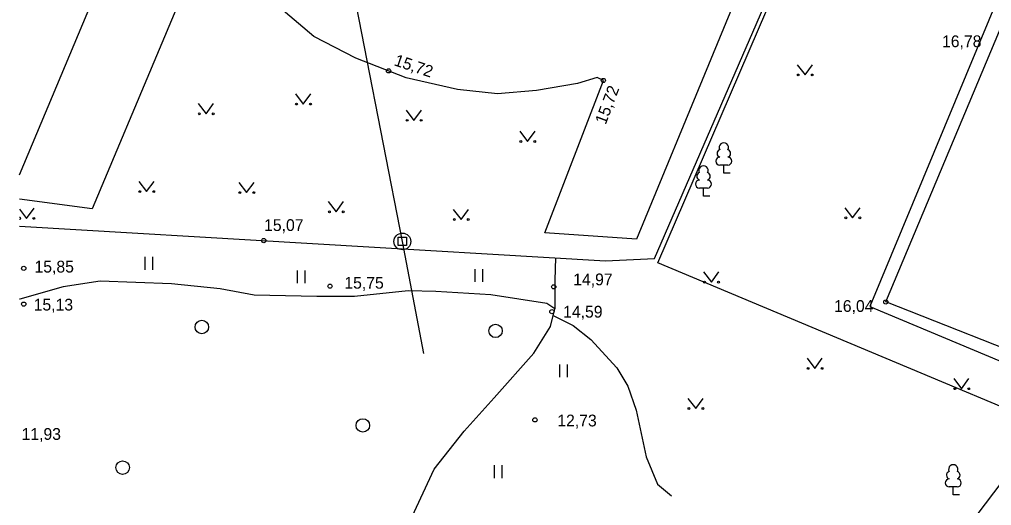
# Model space of a CAD drawing. Extents: x 713540 to 713867, y 6589774 to 6590061.
# Drawn here: x 713540 to 713597.8, y 6589829.1 to 6589858 of the extents above; entities that cross this region are included whole.
import ezdxf

# ---------------------------------------------------------------- set-up
doc = ezdxf.new("R2010")
doc.units = 0
for name, color, linetype in [('AED', 7, 'Continuous'), ('DKAEV', 7, 'Continuous'), ('HALJASTUS', 7, 'Continuous'), ('HOONE', 7, 'Continuous'), ('HOONEDET', 7, 'Continuous'), ('KORGUS', 7, 'Continuous'), ('PUU', 7, 'Continuous'), ('TEE', 7, 'Continuous'), ('Слой 1', 7, 'Continuous')]:
    doc.layers.add(name, color=color, linetype=linetype)

msp = doc.modelspace()

# ---------------------------------------------------------------- linework, layer by layer
at = {"layer": 'AED'}
msp.add_lwpolyline([(713539.965, 6589845.716), (713574.81, 6589843.66), (713577.71, 6589843.8), (713607.66, 6589912.76)], dxfattribs=at)
at = {"layer": 'DKAEV'}
for p, q in [((713562.48, 6589844.56), (713562.48, 6589845.06)), ((713562.48, 6589845.06), (713562.98, 6589845.06)), ((713562.98, 6589845.06), (713562.98, 6589844.56)), ((713562.98, 6589844.56), (713562.48, 6589844.56))]:
    msp.add_line(p, q, dxfattribs=at)
msp.add_circle((713562.73, 6589844.81), 0.5, dxfattribs=at)
at = {"layer": 'HALJASTUS'}
for p, q in [((713586.207, 6589855.317), (713586.67, 6589854.71)), ((713586.67, 6589854.71), (713587.116, 6589855.317)), ((713556.377, 6589853.587), (713556.84, 6589852.98)), ((713556.84, 6589852.98), (713557.286, 6589853.587)), ((713550.597, 6589853.007), (713551.06, 6589852.4)), ((713551.06, 6589852.4), (713551.506, 6589853.007)), ((713562.957, 6589852.617), (713563.42, 6589852.01)), ((713563.42, 6589852.01), (713563.866, 6589852.617)), ((713569.707, 6589851.357), (713570.17, 6589850.75)), ((713570.17, 6589850.75), (713570.616, 6589851.357)), ((713547.057, 6589848.377), (713547.52, 6589847.77)), ((713547.52, 6589847.77), (713547.966, 6589848.377)), ((713553.007, 6589848.317), (713553.47, 6589847.71)), ((713553.47, 6589847.71), (713553.916, 6589848.317)), ((713558.327, 6589847.177), (713558.79, 6589846.57)), ((713558.79, 6589846.57), (713559.236, 6589847.177)), ((713539.965, 6589846.736), (713540.39, 6589846.18)), ((713540.39, 6589846.18), (713540.836, 6589846.787)), ((713565.757, 6589846.717), (713566.22, 6589846.11)), ((713566.22, 6589846.11), (713566.666, 6589846.717)), ((713589.037, 6589846.817), (713589.5, 6589846.21)), ((713589.5, 6589846.21), (713589.946, 6589846.817)), ((713547.412, 6589843.891), (713547.412, 6589843.129)), ((713547.868, 6589843.891), (713547.868, 6589843.129)), ((713556.482, 6589843.081), (713556.482, 6589842.319)), ((713556.938, 6589843.081), (713556.938, 6589842.319)), ((713567.042, 6589843.161), (713567.042, 6589842.399)), ((713567.498, 6589843.161), (713567.498, 6589842.399)), ((713580.637, 6589842.997), (713581.1, 6589842.39)), ((713581.1, 6589842.39), (713581.546, 6589842.997)), ((713586.787, 6589837.867), (713587.25, 6589837.26)), ((713587.25, 6589837.26), (713587.696, 6589837.867)), ((713572.062, 6589837.491), (713572.062, 6589836.729)), ((713572.518, 6589837.491), (713572.518, 6589836.729)), ((713595.507, 6589836.657), (713595.97, 6589836.05)), ((713595.97, 6589836.05), (713596.416, 6589836.657)), ((713579.707, 6589835.477), (713580.17, 6589834.87)), ((713580.17, 6589834.87), (713580.616, 6589835.477)), ((713568.182, 6589831.501), (713568.182, 6589830.739)), ((713568.638, 6589831.501), (713568.638, 6589830.739))]:
    msp.add_line(p, q, dxfattribs=at)
for points in [[(713571.84, 6589843.84), (713571.79, 6589842.51), (713571.8, 6589840.81)], [(713552.95, 6589821.62), (713555.14, 6589822.52), (713559.05, 6589824.8), (713561.98, 6589826.85), (713563.31, 6589828.45), (713564.63, 6589831.26), (713566.41, 6589833.52), (713568.19, 6589835.5), (713570.55, 6589838.16), (713571.54, 6589839.75), (713571.8, 6589840.81), (713571.31, 6589841.12), (713567.98, 6589841.64), (713564.71, 6589841.83), (713563.08, 6589841.87), (713559.89, 6589841.53), (713557.65, 6589841.53), (713553.91, 6589841.61), (713551.9, 6589841.99), (713549.01, 6589842.29), (713544.76, 6589842.44), (713542.57, 6589842.1), (713539.99, 6589841.38), (713539.965, 6589841.37)], [(713571.7, 6589840.41), (713572.88, 6589839.81), (713573.93, 6589838.97), (713575.47, 6589837.29), (713576.14, 6589836.2), (713576.63, 6589834.77), (713577.23, 6589832.01), (713577.89, 6589830.37), (713578.723, 6589829.682)]]:
    msp.add_lwpolyline(points, dxfattribs=at)
for centre, radius in [((713586.269, 6589854.71), 0.055), ((713587.098, 6589854.71), 0.055), ((713556.439, 6589852.98), 0.055), ((713557.268, 6589852.98), 0.055), ((713550.659, 6589852.4), 0.055), ((713551.488, 6589852.4), 0.055), ((713563.019, 6589852.01), 0.055), ((713563.848, 6589852.01), 0.055), ((713569.769, 6589850.75), 0.055), ((713570.598, 6589850.75), 0.055), ((713547.119, 6589847.77), 0.055), ((713547.948, 6589847.77), 0.055), ((713553.069, 6589847.71), 0.055), ((713553.898, 6589847.71), 0.055), ((713558.389, 6589846.57), 0.055), ((713559.218, 6589846.57), 0.055), ((713540.818, 6589846.18), 0.055), ((713565.819, 6589846.11), 0.055), ((713566.648, 6589846.11), 0.055), ((713589.099, 6589846.21), 0.055), ((713589.928, 6589846.21), 0.055), ((713580.699, 6589842.39), 0.055), ((713581.528, 6589842.39), 0.055), ((713550.81, 6589839.72), 0.4), ((713568.27, 6589839.49), 0.4), ((713586.849, 6589837.26), 0.055), ((713587.678, 6589837.26), 0.055), ((713595.569, 6589836.05), 0.055), ((713596.398, 6589836.05), 0.055), ((713579.769, 6589834.87), 0.055), ((713580.598, 6589834.87), 0.055), ((713560.38, 6589833.87), 0.4), ((713546.1, 6589831.36), 0.4)]:
    msp.add_circle(centre, radius, dxfattribs=at)
msp.add_arc((713539.989, 6589846.18), 0.055, 244.28054, 115.71946, dxfattribs=at)
at = {"layer": 'HOONE'}
for points in [[(713591.47, 6589841.21), (713616.703, 6589901.396), (713627, 6589897.096), (713601.51, 6589837.26), (713591.47, 6589841.21)], [(713562.73, 6589844.81), (713554.828, 6589885.337)], [(713589.21, 6589818.4), (713598.395, 6589830.514), (713600.619, 6589833.447), (713601.88, 6589835.11), (713609.6, 6589852.68), (713621.203, 6589880.532)], [(713564.01, 6589838.14), (713562.73, 6589844.81)]]:
    msp.add_lwpolyline(points, dxfattribs=at)
at = {"layer": 'HOONEDET'}
msp.add_lwpolyline([(713625.586, 6589891.712), (713627.642, 6589896.627), (713627.941, 6589897.526), (713616.075, 6589902.488), (713590.52, 6589840.94), (713601.84, 6589836.21), (713604.17, 6589841.59)], dxfattribs=at)
at = {"layer": 'KORGUS'}
for centre in [(713561.91, 6589854.95), (713574.68, 6589854.38), (713554.49, 6589844.86), (713540.22, 6589843.21), (713558.43, 6589842.15), (713571.73, 6589842.11), (713591.47, 6589841.21), (713540.22, 6589841.08), (713571.62, 6589840.63), (713570.61, 6589834.2)]:
    msp.add_circle(centre, 0.125, dxfattribs=at)
at = {"layer": 'PUU'}
for p, q in [((713582.08, 6589849.345), (713581.6, 6589849.345)), ((713581.84, 6589848.87), (713581.84, 6589849.345)), ((713582.22, 6589848.87), (713581.84, 6589848.87)), ((713580.87, 6589847.985), (713580.39, 6589847.985)), ((713580.63, 6589847.51), (713580.63, 6589847.985)), ((713581.01, 6589847.51), (713580.63, 6589847.51)), ((713595.72, 6589830.209), (713595.24, 6589830.209)), ((713595.48, 6589829.734), (713595.48, 6589830.209)), ((713595.86, 6589829.734), (713595.48, 6589829.734))]:
    msp.add_line(p, q, dxfattribs=at)
for centre, radius, start, end in [((713581.84, 6589850.39), 0.277, 332.5799, 207.4201), ((713581.67, 6589850.043), 0.233, 109.02174, 253.14154), ((713582.01, 6589850.043), 0.233, 286.85082, 70.98591), ((713581.603, 6589849.582), 0.238, 90.0016, 269.3953), ((713582.077, 6589849.582), 0.238, 270.6047, 89.9984), ((713580.46, 6589848.683), 0.233, 109.02174, 253.14154), ((713580.63, 6589849.03), 0.277, 332.5799, 207.4201), ((713580.8, 6589848.683), 0.233, 286.85082, 70.98591), ((713580.393, 6589848.222), 0.238, 90.0016, 269.3953), ((713580.867, 6589848.222), 0.238, 270.6047, 89.9984), ((713595.48, 6589831.254), 0.277, 332.5799, 207.4201), ((713595.31, 6589830.907), 0.233, 109.02174, 253.14154), ((713595.65, 6589830.907), 0.233, 286.85082, 70.98591), ((713595.243, 6589830.447), 0.238, 90.0016, 269.3953), ((713595.718, 6589830.447), 0.238, 270.6047, 89.9984)]:
    msp.add_arc(centre, radius, start, end, dxfattribs=at)
at = {"layer": 'TEE'}
for points in [[(713598.74, 6589898.49), (713576.64, 6589844.94), (713571.2, 6589845.32), (713574.68, 6589854.38), (713574.31, 6589854.55), (713573.14, 6589854.2), (713570.71, 6589853.79), (713568.38, 6589853.59), (713566, 6589853.85), (713562.95, 6589854.54), (713559.97, 6589855.7), (713557.47, 6589857), (713555.38, 6589858.75), (713553.74, 6589861.05), (713552.84, 6589863.04), (713552.26, 6589865.71), (713544.29, 6589846.74), (713539.965, 6589847.323)], [(713539.965, 6589848.772), (713555.953, 6589886.926)]]:
    msp.add_lwpolyline(points, dxfattribs=at)
at = {"layer": 'Слой 1'}
msp.add_lwpolyline([(713577.92, 6589843.53), (713607.67, 6589912.62), (713633.95, 6589902.38), (713631.47, 6589895.07), (713635.67, 6589892.95), (713640.88, 6589865.96), (713628.08, 6589863.38), (713615.46, 6589827.79)], close=True, dxfattribs=at)

# ---------------------------------------------------------------- texts
at = {"layer": 'KORGUS'}
for s, p in [('16,78', (713594.812, 6589856.36)), ('15,07', (713554.511, 6589845.43)), ('15,85', (713540.861, 6589842.96)), ('15,75', (713559.281, 6589842)), ('14,97', (713572.886, 6589842.2)), ('15,13', (713540.811, 6589840.7)), ('16,04', (713588.394, 6589840.62)), ('14,59', (713572.287, 6589840.28)), ('12,73', (713571.941, 6589833.81)), ('11,93', (713540.091, 6589833.01))]:
    msp.add_text(s, height=0.7, dxfattribs=at).set_placement(p)
for rotation, p in [(341.32832, (713562.19, 6589855.294)), (69.41745, (713574.817, 6589851.717))]:
    msp.add_text('15,72', height=0.7, rotation=rotation, dxfattribs=at).set_placement(p)

doc.saveas('drawing.dxf')
